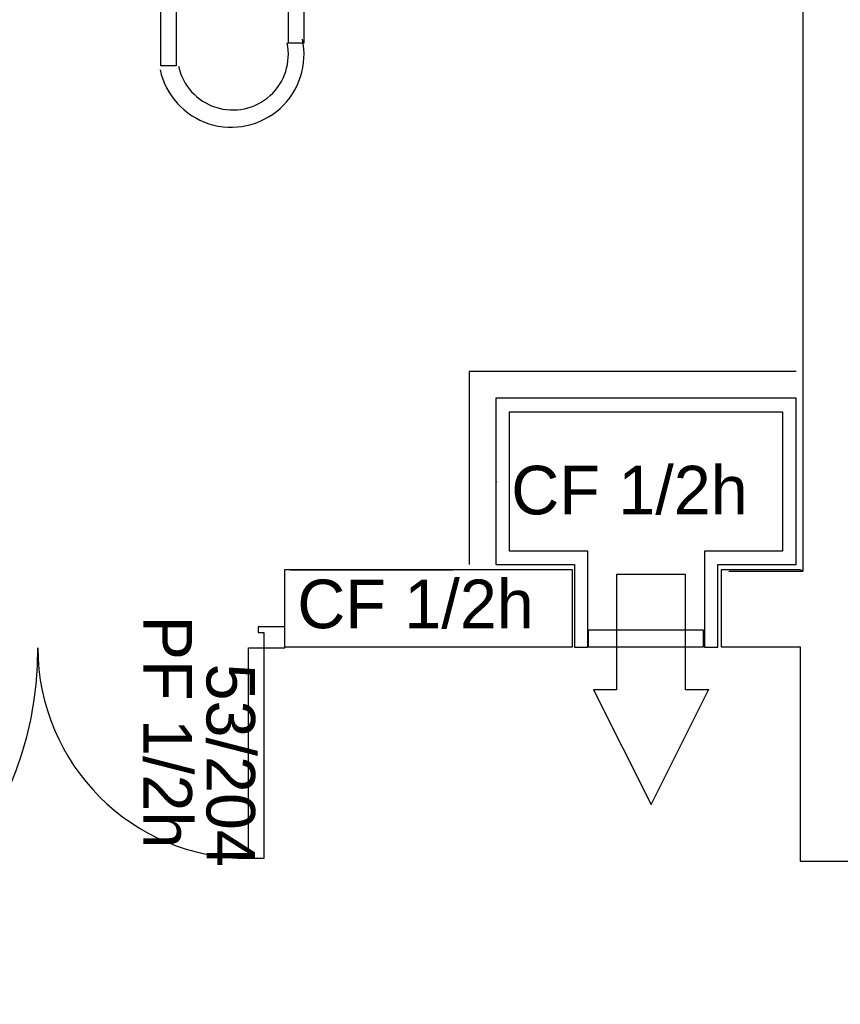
# Model space of a CAD drawing. Header units: millimetres. Extents: x -15 to 127, y -65 to 67.
# Tile 469 of 476: x 114.645 to 114.859, y 30.025 to 30.282. Entities that reach past the tile are written whole.
import ezdxf

# ---------------------------------------------------------------- set-up
doc = ezdxf.new("R2010")
doc.units = ezdxf.units.MM
doc.header["$MEASUREMENT"] = 0
doc.layers.add('Calque 5', color=7, linetype='Continuous')
doc.styles.get("Standard").update_dxf_attribs({"font": 'BKANT.TTF'})

# ---------------------------------------------------------------- blocks, each defined once
blk = doc.blocks.new('PD_30650')
at = {"layer": 'Calque 5', "color": 0}
blk.add_line((47.23085, -36.76511), (47.23106, -36.76532), dxfattribs=at)
blk = doc.blocks.new('PD_30715')
at = {"layer": 'Calque 5', "color": 0}
for points in [[(47.01275, -36.80875), (47.01275, -36.80325), (47.01975, -36.80325), (47.01975, -36.80475), (47.01825, -36.80475), (47.01825, -36.80875), (47.01275, -36.80875)], [(47.0223, -36.90175), (47.0183, -36.90175), (47.01825, -36.80875), (47.02225, -36.80875), (47.0223, -36.90175)]]:
    blk.add_lwpolyline(points, dxfattribs=at)
blk.add_arc((47.01825, -36.80875), 0.093, 270.0278, 0.0278, dxfattribs=at)
blk = doc.blocks.new('PD_30717')
at = {"layer": 'Calque 5', "color": 0}
for points in [[(47.17575, -36.80868), (47.17575, -36.80318), (47.16875, -36.80318), (47.16875, -36.80468), (47.17025, -36.80468), (47.17025, -36.80868), (47.17575, -36.80868)], [(47.17027, -36.86368), (47.16627, -36.86369), (47.16625, -36.80869), (47.17025, -36.80868), (47.17027, -36.86368)]]:
    blk.add_lwpolyline(points, dxfattribs=at)
blk = doc.blocks.new('PD_30716')
at = {"layer": 'Calque 5', "color": 0}
blk.add_arc((47.16625, -36.80868), 0.055, 180.0292, 270.0278, dxfattribs=at)
at = {"layer": 'Calque 5'}
blk.add_blockref('PD_30717', (0, 0), dxfattribs=at)
blk = doc.blocks.new('PD_31958')
at = {"layer": 'Calque 5', "color": 0}
for points in [[(47.14739, -36.32978), (47.14739, -36.65672), (47.14339, -36.65672), (47.14339, -36.32978), (47.14739, -36.32978)], [(47.18072, -36.63758), (47.18072, -36.65075), (47.17672, -36.65075), (47.17672, -36.63758), (47.18072, -36.63758)]]:
    blk.add_lwpolyline(points, dxfattribs=at)
for centre, radius in [((47.16174, -36.65373), 0.019), ((47.16214, -36.65373), 0.0145)]:
    blk.add_arc(centre, radius, 192.1214, 12.1214, dxfattribs=at)
blk = doc.blocks.new('PD_31956')
at = {"layer": 'Calque 5'}
blk.add_blockref('PD_31958', (0, 0), dxfattribs=at)
blk = doc.blocks.new('PD_31996')
at = {"layer": 'Calque 5', "color": 0}
blk.add_line((47.23085, -36.76511), (47.23106, -36.76532), dxfattribs=at)
blk = doc.blocks.new('PD_32061')
at = {"layer": 'Calque 5', "color": 0}
for points in [[(47.01275, -36.80875), (47.01275, -36.80325), (47.01975, -36.80325), (47.01975, -36.80475), (47.01825, -36.80475), (47.01825, -36.80875), (47.01275, -36.80875)], [(47.0223, -36.90175), (47.0183, -36.90175), (47.01825, -36.80875), (47.02225, -36.80875), (47.0223, -36.90175)]]:
    blk.add_lwpolyline(points, dxfattribs=at)
blk.add_arc((47.01825, -36.80875), 0.093, 270.0278, 0.0278, dxfattribs=at)
blk = doc.blocks.new('PD_32063')
at = {"layer": 'Calque 5', "color": 0}
for points in [[(47.17575, -36.80868), (47.17575, -36.80318), (47.16875, -36.80318), (47.16875, -36.80468), (47.17025, -36.80468), (47.17025, -36.80868), (47.17575, -36.80868)], [(47.17027, -36.86368), (47.16627, -36.86369), (47.16625, -36.80869), (47.17025, -36.80868), (47.17027, -36.86368)]]:
    blk.add_lwpolyline(points, dxfattribs=at)
blk = doc.blocks.new('PD_32062')
at = {"layer": 'Calque 5', "color": 0}
blk.add_arc((47.16625, -36.80868), 0.055, 180.0292, 270.0278, dxfattribs=at)
at = {"layer": 'Calque 5'}
blk.add_blockref('PD_32063', (0, 0), dxfattribs=at)
blk = doc.blocks.new('PD_33304')
at = {"layer": 'Calque 5', "color": 0}
for points in [[(47.14739, -36.32978), (47.14739, -36.65672), (47.14339, -36.65672), (47.14339, -36.32978), (47.14739, -36.32978)], [(47.18072, -36.63758), (47.18072, -36.65075), (47.17672, -36.65075), (47.17672, -36.63758), (47.18072, -36.63758)]]:
    blk.add_lwpolyline(points, dxfattribs=at)
for centre, radius in [((47.16174, -36.65373), 0.019), ((47.16214, -36.65373), 0.0145)]:
    blk.add_arc(centre, radius, 192.1214, 12.1214, dxfattribs=at)
blk = doc.blocks.new('PD_33302')
at = {"layer": 'Calque 5'}
blk.add_blockref('PD_33304', (0, 0), dxfattribs=at)

msp = doc.modelspace()

# ---------------------------------------------------------------- linework, layer by layer
at = {"layer": 'Calque 5', "color": 0}
for p, q in [((114.76221, 30.19027), (114.76221, 30.13986)), ((114.84754, 30.19027), (114.76221, 30.19027)), ((114.76221, 30.19027), (114.76221, 30.13986)), ((114.84754, 30.19027), (114.76221, 30.19027)), ((114.71548, 30.13846), (114.75799, 30.13846)), ((114.71548, 30.13846), (114.75799, 30.13846))]:
    msp.add_line(p, q, dxfattribs=at)
for points in [[(114.86932, 30.75651), (114.76566, 30.75651), (114.76566, 30.73651), (114.84932, 30.73651), (114.84932, 30.13811)], [(114.86932, 30.75651), (114.76566, 30.75651), (114.76566, 30.73651), (114.84932, 30.73651), (114.84932, 30.13811)], [(114.82365, 30.14336), (114.82365, 30.11832), (114.82715, 30.11832), (114.82715, 30.13986), (114.84754, 30.13986), (114.84754, 30.18327), (114.76921, 30.18327), (114.76921, 30.13986), (114.78972, 30.13986), (114.78972, 30.11832), (114.79322, 30.11832), (114.79322, 30.14336), (114.77271, 30.14336), (114.77271, 30.17977), (114.84404, 30.17977), (114.84404, 30.14336), (114.82365, 30.14336)], [(114.82365, 30.14336), (114.82365, 30.11832), (114.82715, 30.11832), (114.82715, 30.13986), (114.84754, 30.13986), (114.84754, 30.18327), (114.76921, 30.18327), (114.76921, 30.13986), (114.78972, 30.13986), (114.78972, 30.11832), (114.79322, 30.11832), (114.79322, 30.14336), (114.77271, 30.14336), (114.77271, 30.17977), (114.84404, 30.17977), (114.84404, 30.14336), (114.82365, 30.14336)], [(114.78922, 30.1184), (114.78922, 30.13846), (114.71397, 30.13846), (114.71397, 30.11846), (114.71397, 30.1184), (114.78922, 30.1184)], [(114.78922, 30.1184), (114.78922, 30.13846), (114.71397, 30.13846), (114.71397, 30.11846), (114.71397, 30.1184), (114.78922, 30.1184)], [(114.80063, 30.10714), (114.79468, 30.10714), (114.80968, 30.07723), (114.82468, 30.10714), (114.81872, 30.10714), (114.81872, 30.13723), (114.80063, 30.13723), (114.80063, 30.10714)], [(114.80063, 30.10714), (114.79468, 30.10714), (114.80968, 30.07723), (114.82468, 30.10714), (114.81872, 30.10714), (114.81872, 30.13723), (114.80063, 30.13723), (114.80063, 30.10714)], [(114.82996, 30.13812), (114.84932, 30.13811), (114.84865, 30.13846), (114.82798, 30.13846), (114.82798, 30.1184), (114.84865, 30.1184), (114.84865, 30.0624), (114.8791, 30.0624)], [(114.82996, 30.13812), (114.84932, 30.13811), (114.84865, 30.13846), (114.82798, 30.13846), (114.82798, 30.1184), (114.84865, 30.1184), (114.84865, 30.0624), (114.8791, 30.0624)], [(114.79332, 30.12282), (114.82332, 30.12282), (114.82332, 30.11832), (114.79332, 30.11832), (114.79332, 30.12282)], [(114.79332, 30.12282), (114.82332, 30.12282), (114.82332, 30.11832), (114.79332, 30.11832), (114.79332, 30.12282)]]:
    msp.add_lwpolyline(points, dxfattribs=at)
msp.add_point((114.82468, 30.10714), dxfattribs=at)
msp.add_point((114.82468, 30.10714), dxfattribs=at)

# ---------------------------------------------------------------- block references
for name in ['PD_30650', 'PD_31996']:
    msp.add_blockref(name, (67.53836, 66.92678))
at = {"layer": 'Calque 5'}
for name in ['PD_31956', 'PD_33302', 'PD_30715', 'PD_32061', 'PD_30716', 'PD_32062']:
    msp.add_blockref(name, (67.53836, 66.92678), dxfattribs=at)

# ---------------------------------------------------------------- texts
at = {"layer": 'Calque 5', "color": 0, "char_height": 0.012678, "width": 0.0705556, "attachment_point": 1}
for insert in [(114.77319, 30.16564), (114.77319, 30.16564), (114.71734, 30.13591), (114.71734, 30.13591)]:
    msp.add_mtext('{\\fArial|b0|i0|c0|p34;\\W0.98;CF 1/2h}', dxfattribs=dict(at, insert=insert))
at = {"layer": 'Calque 5', "color": 0, "char_height": 0.012678, "attachment_point": 1, "rotation": 270}
for s, insert, width in [('{\\fArial|b0|i0|c0|p34;\\W0.98;PF 1/2h}', (114.68984, 30.12651), 0.0705556), ('{\\fArial|b0|i0|c0|p34;\\W0.98;PF 1/2h}', (114.68984, 30.12651), 0.0705556), ('{\\fArial|b0|i0|c0|p34;\\W0.98;53/204}', (114.70631, 30.114), 0.0529167), ('{\\fArial|b0|i0|c0|p34;\\W0.98;53/204}', (114.70631, 30.114), 0.0529167)]:
    msp.add_mtext(s, dxfattribs=dict(at, insert=insert, width=width))

doc.saveas('drawing.dxf')
